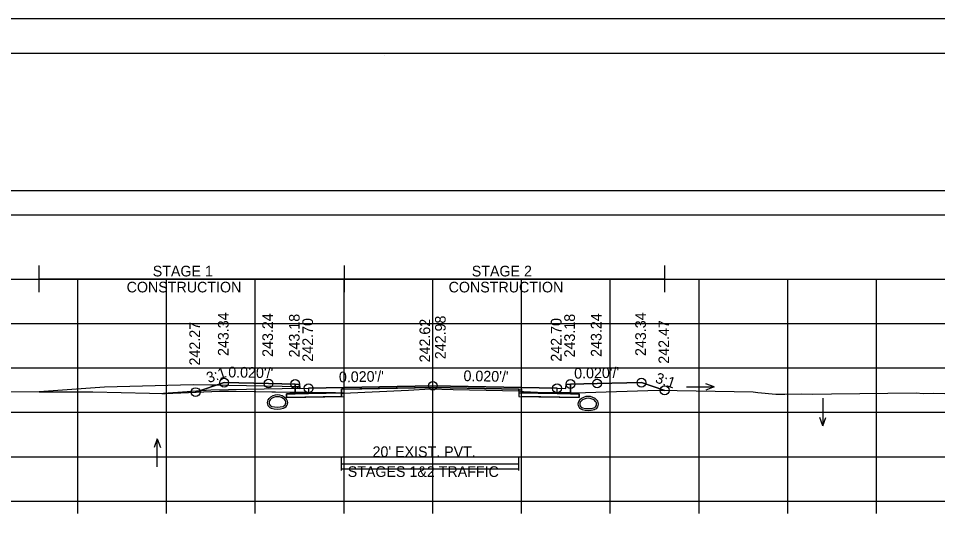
# Model space of a CAD drawing. Extents: x 1369627 to 1374022, y 380035 to 398173.
# Drawn here: x 1372051.8 to 1372155.4, y 382755.7 to 382812.2 of the extents above; entities that cross this region are included whole.
import ezdxf

# ---------------------------------------------------------------- set-up
doc = ezdxf.new("R2010")
doc.units = 0
for name, color, linetype in [('Default', 7, 'Continuous'), ('R_Alt Surface', 7, 'Continuous'), ('R_Axis', 7, 'Continuous'), ('R_Axis Annot', 7, 'Continuous'), ('R_Border', 7, 'Continuous'), ('R_Drive', 7, 'Continuous'), ('R_Exist Surface', 7, 'Continuous'), ('R_Fin Surface', 7, 'Continuous'), ('R_Grid', 7, 'Continuous'), ('R_MOT', 7, 'Continuous'), ('R_No Plot', 7, 'Continuous'), ('R_Water Annot', 7, 'Continuous'), ('R_Xsect Elev', 7, 'Continuous'), ('R_Xsect Slope', 7, 'Continuous'), ('T_Vehicle Path Lt Minor', 7, 'Continuous'), ('T_Vehicle Path Rt', 7, 'Continuous')]:
    doc.layers.add(name, color=color, linetype=linetype)

msp = doc.modelspace()

# ---------------------------------------------------------------- linework, layer by layer
at = {"layer": 'Default'}
for p, q in [((1372088.23, 382761.26), (1372088.23, 382762.76)), ((1372108.23, 382761.26), (1372108.23, 382762.76)), ((1372088.23, 382762.01), (1372108.23, 382762.01))]:
    msp.add_line(p, q, dxfattribs=at)
for points in [[(1371948.53, 382790.04), (1372248.53, 382790.04), (1372248.53, 382792.75), (1371948.53, 382792.75)], [(1372083.02, 382770.99), (1372083.52, 382770.99), (1372083.53, 382770.49), (1372084.53, 382770.51), (1372084.53, 382769.93), (1372083.03, 382769.9)], [(1372113.53, 382770.49), (1372113.54, 382770.99), (1372114.04, 382770.99), (1372114.03, 382769.9), (1372112.53, 382769.93), (1372112.53, 382770.51)]]:
    msp.add_lwpolyline(points, close=True, dxfattribs=at)
at = {"layer": 'R_Alt Surface'}
msp.add_lwpolyline([(1372083.03, 382771), (1372083.03, 382769.9), (1372084.53, 382769.93), (1372088.23, 382770), (1372088.23, 382770.42), (1372098.53, 382770.62), (1372108.23, 382770.43), (1372108.23, 382770.01), (1372112.53, 382769.93), (1372114.03, 382769.9), (1372114.03, 382771)], dxfattribs=at)
for points in [[(1372082.03, 382769.88), (1372083.03, 382769.9), (1372084.53, 382769.93), (1372088.23, 382770), (1372088.23, 382769.59), (1372082.03, 382769.46)], [(1372115.03, 382769.88), (1372114.03, 382769.9), (1372112.53, 382769.93), (1372108.23, 382770.01), (1372108.23, 382769.6), (1372115.03, 382769.46)]]:
    msp.add_lwpolyline(points, close=True, dxfattribs=at)
at = {"layer": 'R_Axis'}
for p, q in [((1371948.53, 382757.81), (1372248.53, 382757.81)), ((1372058.53, 382756.41), (1372058.53, 382757.81)), ((1372068.53, 382756.41), (1372068.53, 382757.81)), ((1372078.53, 382756.41), (1372078.53, 382757.81)), ((1372088.53, 382756.41), (1372088.53, 382757.81)), ((1372098.53, 382756.41), (1372098.53, 382757.81)), ((1372108.53, 382756.41), (1372108.53, 382757.81)), ((1372118.53, 382756.41), (1372118.53, 382757.81)), ((1372128.53, 382756.41), (1372128.53, 382757.81)), ((1372138.53, 382756.41), (1372138.53, 382757.81)), ((1372148.53, 382756.41), (1372148.53, 382757.81))]:
    msp.add_line(p, q, dxfattribs=at)
at = {"layer": 'R_Border'}
for p, q in [((1371940.53, 382808.27), (1372256.71, 382808.27)), ((1372093.05, 382808.01), (1372093.05, 382808.01)), ((1372093.05, 382808.01), (1372093.05, 382808.01))]:
    msp.add_line(p, q, dxfattribs=at)
at = {"layer": 'R_Drive'}
for points in [[(1372071.53, 382770.9), (1372061.53, 382770.64), (1372054.16, 382770.11)], [(1372083.53, 382770.49), (1372083.53, 382770.66), (1372071.53, 382770.9)]]:
    msp.add_lwpolyline(points, dxfattribs=at)
for centre, radius, start, end in [((1372081.02, 382768.41), 1.35, 43.6485, 136.3515), ((1372081.02, 382768.41), 1.15, 43.6485, 136.3515), ((1372116.04, 382768.25), 1.35, 43.6485, 136.3515), ((1372080.51, 382768.9), 0.646, 136.3515, 253.9529), ((1372080.51, 382768.9), 0.438, 136.3515, 253.9529), ((1372081.02, 382770.68), 2.29, 253.9529, 286.0471), ((1372081.53, 382768.9), 0.438, 286.0471, 43.6485), ((1372081.53, 382768.9), 0.646, 286.0471, 43.6485), ((1372115.53, 382768.74), 0.646, 136.3515, 253.9529), ((1372115.53, 382768.74), 0.438, 136.3515, 253.9529), ((1372116.04, 382768.25), 1.15, 43.6485, 136.3515), ((1372116.55, 382768.74), 0.438, 286.0471, 43.6485), ((1372116.55, 382768.74), 0.646, 286.0471, 43.6485), ((1372081.02, 382770.68), 2.5, 253.9529, 286.0471), ((1372116.04, 382770.52), 2.5, 253.9529, 286.0471), ((1372116.04, 382770.52), 2.29, 253.9529, 286.0471)]:
    msp.add_arc(centre, radius, start, end, dxfattribs=at)
at = {"layer": 'R_Exist Surface'}
msp.add_lwpolyline([(1372045.18, 382770.14), (1372060.22, 382770.1), (1372066.59, 382769.95), (1372068, 382769.94), (1372068.38, 382769.94), (1372074.48, 382770.19), (1372074.75, 382770.19), (1372075.14, 382770.19), (1372076.36, 382770.19), (1372088.43, 382769.97), (1372088.44, 382769.97), (1372095.79, 382770.32), (1372098.23, 382770.44), (1372100.81, 382770.39), (1372108.27, 382770.21), (1372108.73, 382770.1), (1372110.34, 382770.03), (1372113.14, 382769.99), (1372115.72, 382770.05), (1372123.93, 382770.29), (1372134.61, 382770.11), (1372135.16, 382770.04), (1372137.17, 382769.85), (1372137.22, 382769.85), (1372137.27, 382769.85), (1372138.2, 382769.84), (1372140.08, 382769.88), (1372141.29, 382769.85), (1372143.44, 382769.88), (1372153.01, 382769.99), (1372153.77, 382769.94), (1372154.95, 382769.97), (1372156.22, 382769.92)], dxfattribs=at)
at = {"layer": 'R_Fin Surface'}
msp.add_lwpolyline([(1372071.8, 382770.08), (1372075.02, 382771.15), (1372080.02, 382771.05), (1372083.02, 382770.99), (1372083.52, 382770.99), (1372083.53, 382770.49), (1372084.53, 382770.51), (1372086.53, 382770.55), (1372098.53, 382770.79), (1372110.53, 382770.55), (1372112.53, 382770.51), (1372113.53, 382770.49), (1372113.54, 382770.99), (1372114.04, 382770.99), (1372117.04, 382771.05), (1372122.04, 382771.15), (1372124.66, 382770.28)], dxfattribs=at)
at = {"layer": 'R_Grid'}
for p, q in [((1371948.53, 382782.81), (1372248.53, 382782.81)), ((1372058.53, 382757.81), (1372058.53, 382782.81)), ((1372068.53, 382757.81), (1372068.53, 382782.81)), ((1372078.53, 382757.81), (1372078.53, 382782.81)), ((1372088.53, 382757.81), (1372088.53, 382782.81)), ((1372098.53, 382757.81), (1372098.53, 382782.81)), ((1372108.53, 382757.81), (1372108.53, 382782.81)), ((1372118.53, 382757.81), (1372118.53, 382782.81)), ((1372128.53, 382757.81), (1372128.53, 382782.81)), ((1372138.53, 382757.81), (1372138.53, 382782.81)), ((1372148.53, 382757.81), (1372148.53, 382782.81)), ((1371948.53, 382777.81), (1372248.53, 382777.81)), ((1371948.53, 382772.81), (1372248.53, 382772.81)), ((1371948.53, 382767.81), (1372248.53, 382767.81)), ((1371948.53, 382762.81), (1372248.53, 382762.81)), ((1371948.53, 382757.81), (1372248.53, 382757.81))]:
    msp.add_line(p, q, dxfattribs=at)
at = {"layer": 'R_MOT'}
for p, q in [((1372054.16, 382781.35), (1372054.16, 382784.35)), ((1372088.58, 382781.35), (1372088.58, 382784.35)), ((1372124.66, 382781.35), (1372124.66, 382784.35)), ((1372054.16, 382782.85), (1372124.66, 382782.85))]:
    msp.add_line(p, q, dxfattribs=at)
at = {"layer": 'R_No Plot'}
for p, q in [((1371928.13, 382812.17), (1372261.46, 382812.17)), ((1372083.53, 382770.49), (1372073.53, 382770.29)), ((1372073.53, 382770.29), (1372068.19, 382769.94))]:
    msp.add_line(p, q, dxfattribs=at)
for points in [[(1371928.12, 382812.17), (1372261.46, 382812.17), (1372261.46, 382598.83), (1371928.12, 382598.83)], [(1372174.45, 382808.27), (1372194.07, 382808.27), (1372194.07, 382798.39), (1372210.18, 382798.39), (1372233.38, 382798.39), (1372233.38, 382765.72), (1372256.59, 382765.72), (1372256.71, 382602.81), (1371940.53, 382602.81), (1371940.53, 382808.27)], [(1372098.53, 382770.79), (1372086.53, 382770.55), (1372084.53, 382770.51), (1372084.53, 382769.93), (1372088.53, 382770.01), (1372088.53, 382770.42), (1372098.53, 382770.62), (1372108.53, 382770.42), (1372108.53, 382770.01), (1372112.53, 382769.93), (1372112.53, 382770.51), (1372110.53, 382770.55)], [(1372088.53, 382770.01), (1372084.53, 382769.93), (1372083.03, 382769.9), (1372082.03, 382769.88), (1372082.03, 382769.46), (1372088.53, 382769.59)], [(1372108.53, 382770.01), (1372112.53, 382769.93), (1372114.03, 382769.9), (1372115.03, 382769.88), (1372115.03, 382769.46), (1372108.53, 382769.59)]]:
    msp.add_lwpolyline(points, close=True, dxfattribs=at)
for points in [[(1372083.02, 382770.99), (1372083.03, 382769.9), (1372084.53, 382769.93), (1372088.53, 382770.01), (1372088.53, 382770.42), (1372098.53, 382770.62), (1372108.53, 382770.42), (1372108.53, 382770.01), (1372112.53, 382769.93), (1372114.03, 382769.9), (1372114.04, 382770.99)], [(1372088.23, 382761.44), (1372108.23, 382761.44)]]:
    msp.add_lwpolyline(points, dxfattribs=at)
for centre in [(1372075.02, 382771.15), (1372080.02, 382771.05), (1372083.02, 382770.99), (1372114.04, 382770.99), (1372117.04, 382771.05), (1372122.04, 382771.15), (1372071.8, 382770.08), (1372084.53, 382770.51), (1372098.53, 382770.79), (1372112.53, 382770.51), (1372124.66, 382770.28)]:
    msp.add_circle(centre, 0.5, dxfattribs=at)
at = {"layer": 'R_Water Annot'}
for p, q in [((1372127.11, 382770.66), (1372130.25, 382770.66)), ((1372130.25, 382770.66), (1372129.29, 382771.01)), ((1372130.25, 382770.66), (1372129.29, 382770.31)), ((1372142.48, 382769.41), (1372142.48, 382766.27)), ((1372142.48, 382766.27), (1372142.13, 382767.23)), ((1372142.48, 382766.27), (1372142.83, 382767.23)), ((1372067.48, 382764.82), (1372067.13, 382763.86)), ((1372067.48, 382761.68), (1372067.48, 382764.82)), ((1372067.48, 382764.82), (1372067.83, 382763.86))]:
    msp.add_line(p, q, dxfattribs=at)
at = {"layer": 'R_Xsect Elev'}
msp.add_line((1372098.53, 382770.43), (1372098.53, 382780.43), dxfattribs=at)
at = {"layer": 'T_Vehicle Path Lt Minor'}
for p, q in [((1372074.11, 382770.85), (1372071.53, 382770.9)), ((1372071.8, 382770.08), (1372074.11, 382770.85))]:
    msp.add_line(p, q, dxfattribs=at)
for points in [[(1372071.53, 382770.9), (1372061.53, 382770.64), (1372054.16, 382770.11)], [(1372054.16, 382770.11), (1372060.22, 382770.1), (1372066.59, 382769.95), (1372068, 382769.94), (1372068.38, 382769.94), (1372071.8, 382770.08)]]:
    msp.add_lwpolyline(points, dxfattribs=at)
at = {"layer": 'T_Vehicle Path Rt'}
for p, q in [((1372083.03, 382770.07), (1372083.02, 382770.99)), ((1372114.04, 382770.99), (1372114.03, 382770.01)), ((1372084.53, 382770.04), (1372083.03, 382770.07)), ((1372083.03, 382770.07), (1372083.03, 382769.9)), ((1372084.53, 382769.93), (1372083.03, 382769.9)), ((1372083.03, 382769.9), (1372084.53, 382769.93)), ((1372084.53, 382769.93), (1372084.53, 382770.04)), ((1372087.56, 382769.99), (1372084.53, 382770.04)), ((1372084.53, 382770.04), (1372084.53, 382769.93)), ((1372087.56, 382769.99), (1372084.53, 382769.93)), ((1372084.53, 382769.93), (1372087.56, 382769.99)), ((1372088.23, 382769.98), (1372087.56, 382769.99)), ((1372088.23, 382770), (1372088.23, 382769.98)), ((1372108.23, 382770.21), (1372108.23, 382770.43)), ((1372108.23, 382770.21), (1372108.23, 382770.01)), ((1372112.53, 382769.93), (1372108.23, 382770.01)), ((1372108.23, 382770.01), (1372112.53, 382769.93)), ((1372112.53, 382769.93), (1372112.53, 382770)), ((1372113.14, 382769.99), (1372112.53, 382770)), ((1372112.53, 382770), (1372112.53, 382769.93)), ((1372112.53, 382769.93), (1372114.03, 382769.9)), ((1372114.03, 382770.01), (1372113.14, 382769.99)), ((1372114.03, 382770.01), (1372115.72, 382770.05)), ((1372114.03, 382769.9), (1372114.03, 382770.01))]:
    msp.add_line(p, q, dxfattribs=at)
for points in [[(1372083.02, 382770.99), (1372080.02, 382771.05), (1372075.02, 382771.15), (1372071.8, 382770.08)], [(1372108.23, 382770.43), (1372098.53, 382770.62), (1372088.23, 382770.42), (1372088.23, 382770)], [(1372124.66, 382770.28), (1372122.04, 382771.15), (1372117.04, 382771.05), (1372114.04, 382770.99)], [(1372071.8, 382770.08), (1372074.48, 382770.19), (1372074.75, 382770.19), (1372075.14, 382770.19), (1372076.36, 382770.19), (1372083.03, 382770.07)], [(1372083.03, 382769.9), (1372082.03, 382769.88), (1372082.03, 382769.46), (1372088.23, 382769.59), (1372088.23, 382769.98)], [(1372083.03, 382770.07), (1372083.03, 382770.07)], [(1372088.23, 382769.98), (1372088.43, 382769.97), (1372095.79, 382770.32), (1372098.23, 382770.44), (1372100.81, 382770.39), (1372108.23, 382770.21)], [(1372112.53, 382770), (1372110.34, 382770.03), (1372108.73, 382770.1), (1372108.27, 382770.21), (1372108.23, 382770.21)], [(1372108.23, 382770.01), (1372108.23, 382769.6), (1372115.03, 382769.46), (1372115.03, 382769.88), (1372114.03, 382769.9), (1372112.53, 382769.93)], [(1372115.72, 382770.05), (1372123.93, 382770.29), (1372124.66, 382770.28)]]:
    msp.add_lwpolyline(points, dxfattribs=at)

# ---------------------------------------------------------------- texts
at = {"layer": 'R_Axis Annot'}
for s, p in [("20' EXIST. PVT.", (1372091.74, 382762.77)), ('STAGES 1&2 TRAFFIC', (1372088.94, 382760.53))]:
    msp.add_text(s, height=1.2, dxfattribs=at).set_placement(p)
at = {"layer": 'R_MOT'}
for s, p in [('STAGE 1', (1372066.97, 382783.11)), ('STAGE 2', (1372102.92, 382783.11)), ('CONSTRUCTION', (1372064.03, 382781.31)), ('CONSTRUCTION', (1372100.31, 382781.31))]:
    msp.add_text(s, height=1.2, dxfattribs=at).set_placement(p)
at = {"layer": 'R_Xsect Elev'}
for s, p in [('243.34', (1372075.52, 382774.15)), ('243.24', (1372080.52, 382774.05)), ('243.18', (1372083.52, 382773.99)), ('243.18', (1372114.54, 382773.99)), ('243.24', (1372117.54, 382774.05)), ('243.34', (1372122.54, 382774.15)), ('242.27', (1372072.3, 382773.08)), ('242.70', (1372085.03, 382773.51)), ('242.62', (1372098.23, 382773.43)), ('242.98', (1372099.98, 382773.79)), ('242.70', (1372113.03, 382773.51)), ('242.47', (1372125.16, 382773.28))]:
    msp.add_text(s, height=1.2, rotation=90, dxfattribs=at).set_placement(p)
at = {"layer": 'R_Xsect Slope'}
for s, rotation, p in [('3:1', 18.4332, (1372073.25, 382771.09)), ("0.020'/'", 358.8542, (1372075.47, 382771.75)), ("0.020'/'", 1.1458, (1372087.96, 382771.18)), ("0.020'/'", 358.8542, (1372101.98, 382771.33)), ("0.020'/'", 1.1458, (1372114.47, 382771.6)), ('3:1', 341.5668, (1372123.51, 382771.19))]:
    msp.add_text(s, height=1.2, rotation=rotation, dxfattribs=at).set_placement(p)

doc.saveas('drawing.dxf')
